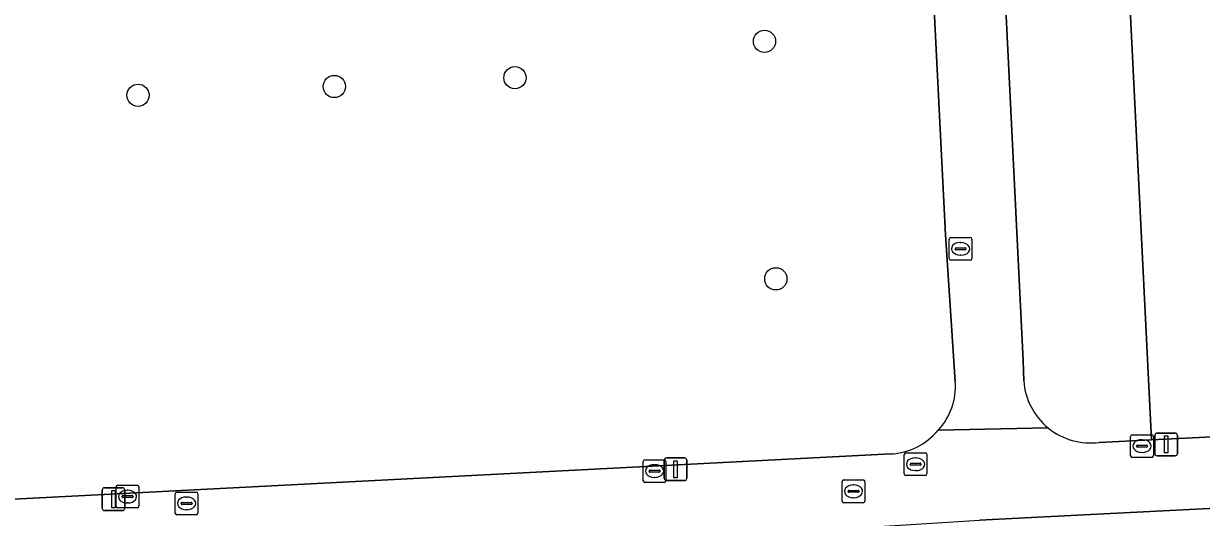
# Model space of a CAD drawing. Extents: x 161084 to 161928, y 385354 to 386522.
# Drawn here: x 161389.2 to 161440.9, y 385568 to 385589.7 of the extents above; entities that cross this region are included whole.
import ezdxf

# ---------------------------------------------------------------- set-up
doc = ezdxf.new("R2010")
doc.units = 0
for name, color, linetype in [('IMGEO_Boom', 7, 'Continuous'), ('IMGEO_Brandkraan', 7, 'Continuous'), ('IMGEO_Groenvoorziening', 7, 'Continuous'), ('IMGEO_Kolk', 7, 'Continuous'), ('IMGEO_Lichtmast', 7, 'Continuous'), ('IMGEO_Rioolput', 7, 'Continuous'), ('IMGEO_Voetpad_open', 7, 'Continuous')]:
    doc.layers.add(name, color=color, linetype=linetype)

msp = doc.modelspace()

# ---------------------------------------------------------------- linework, layer by layer
at = {"layer": 'IMGEO_Boom'}
for centre in [(161421.726, 385588.949), (161402.818, 385586.962), (161410.757, 385587.35), (161394.194, 385586.578), (161422.224, 385578.503)]:
    msp.add_circle(centre, 0.489, dxfattribs=at)
at = {"layer": 'IMGEO_Brandkraan'}
for p, q in [((161425.139, 385568.729), (161425.139, 385569.581)), ((161425.214, 385569.655), (161426.066, 385569.655)), ((161425.627, 385569.435), (161425.652, 385569.435)), ((161426.14, 385569.581), (161426.14, 385568.729)), ((161425.398, 385569.149), (161425.398, 385569.161)), ((161425.836, 385569.112), (161425.438, 385569.112)), ((161425.441, 385569.198), (161425.839, 385569.198)), ((161425.65, 385568.875), (161425.625, 385568.875)), ((161425.882, 385569.161), (161425.882, 385569.149)), ((161426.066, 385568.655), (161425.214, 385568.655))]:
    msp.add_line(p, q, dxfattribs=at)
for points in [[(161425.139, 385568.729), (161425.139, 385569.581)], [(161425.214, 385569.655), (161426.066, 385569.655)], [(161426.14, 385569.581), (161426.14, 385568.729)], [(161426.066, 385568.655), (161425.214, 385568.655)]]:
    msp.add_lwpolyline(points, dxfattribs=at)
for centre, radius, start, end in [((161425.216, 385569.579), 0.0765, 91.552, 178.448), ((161425.216, 385569.579), 0.0765, 91.552, 178.448), ((161426.064, 385569.579), 0.0765, 1.552, 88.448), ((161426.064, 385569.579), 0.0765, 1.552, 88.448), ((161425.438, 385569.158), 0.0403, 85.8775, 175.7526), ((161425.435, 385569.148), 0.0366, 178.938, 274.7102), ((161425.839, 385569.155), 0.043, 264.8664, 352.4533), ((161425.843, 385569.16), 0.0386, 1.7309, 96.639), ((161425.216, 385568.731), 0.0765, 181.552, 268.448), ((161425.216, 385568.731), 0.0765, 181.552, 268.448), ((161426.064, 385568.731), 0.0765, 271.552, 358.448), ((161426.064, 385568.731), 0.0765, 271.552, 358.448)]:
    msp.add_arc(centre, radius, start, end, dxfattribs=at)
for centre, major_axis, ratio, start_param, end_param in [((161425.626, 385569.155), (-0.387, 0.002), 0.722429, 4.712389, 7.853982), ((161425.651, 385569.155), (-0.39, 0.002), 0.717154, 1.570796, 4.712389)]:
    msp.add_ellipse(centre, major_axis=major_axis, ratio=ratio, start_param=start_param, end_param=end_param, dxfattribs=at)
at = {"layer": 'IMGEO_Groenvoorziening'}
msp.add_lwpolyline([(161486.538, 385573.77), (161484.483, 385615.506), (161436.678, 385613.156), (161438.733, 385571.42)], close=True, dxfattribs=at)
for points in [[(161436.442, 385571.307), (161438.733, 385571.42), (161436.678, 385613.156)], [(161430.115, 385573.991), (161429.69, 385580.431), (161428.202, 385609.898)], [(161431.377, 385609.711), (161433.092, 385574.907), (161433.123, 385574.012)], [(161370.578, 385567.869), (161427.283, 385570.797)], [(161433.744, 385529.18), (161447.719, 385529.856), (161447.075, 385544.654), (161442.811, 385544.46), (161442.701, 385546.866), (161442.214, 385555.799), (161441.818, 385563.549), (161441.569, 385568.411), (161433.457, 385568.003), (161431.179, 385567.888)]]:
    msp.add_lwpolyline(points, dxfattribs=at)
for centre, radius, start, end in [((161427.285, 385573.777), 2.838, 316.8937, 4.3153), ((161436.056, 385574.22), 2.94, 184.0594, 230.7848), ((161436.053, 385574.219), 2.938, 230.8091, 277.6037), ((161427.109, 385573.73), 2.938, 273.393, 319.9138)]:
    msp.add_arc(centre, radius, start, end, dxfattribs=at)
at = {"layer": 'IMGEO_Kolk'}
for p, q in [((161429.844, 385579.395), (161429.844, 385580.247)), ((161429.919, 385580.321), (161430.771, 385580.321)), ((161430.845, 385580.247), (161430.845, 385579.395)), ((161430.103, 385579.815), (161430.103, 385579.827)), ((161430.541, 385579.778), (161430.143, 385579.778)), ((161430.146, 385579.864), (161430.544, 385579.864)), ((161430.332, 385580.101), (161430.357, 385580.101)), ((161430.587, 385579.827), (161430.587, 385579.815)), ((161430.771, 385579.321), (161429.919, 385579.321)), ((161430.355, 385579.541), (161430.33, 385579.541)), ((161437.818, 385570.717), (161437.818, 385571.569)), ((161437.893, 385571.643), (161438.745, 385571.643)), ((161438.306, 385571.423), (161438.331, 385571.423)), ((161438.819, 385571.569), (161438.819, 385570.717)), ((161438.077, 385571.137), (161438.077, 385571.149)), ((161438.515, 385571.1), (161438.117, 385571.1)), ((161438.12, 385571.186), (161438.518, 385571.186)), ((161438.329, 385570.863), (161438.304, 385570.863)), ((161438.561, 385571.149), (161438.561, 385571.137)), ((161416.394, 385569.62), (161416.394, 385570.472)), ((161416.469, 385570.546), (161417.321, 385570.546)), ((161416.882, 385570.326), (161416.907, 385570.326)), ((161417.395, 385570.472), (161417.395, 385569.62)), ((161438.745, 385570.643), (161437.893, 385570.643)), ((161416.653, 385570.04), (161416.653, 385570.052)), ((161417.091, 385570.003), (161416.693, 385570.003)), ((161416.696, 385570.089), (161417.094, 385570.089)), ((161417.137, 385570.052), (161417.137, 385570.04)), ((161393.229, 385568.497), (161393.229, 385569.349)), ((161393.304, 385569.423), (161394.156, 385569.423)), ((161394.23, 385569.349), (161394.23, 385568.497)), ((161417.321, 385569.546), (161416.469, 385569.546)), ((161416.905, 385569.766), (161416.88, 385569.766)), ((161393.488, 385568.917), (161393.488, 385568.929)), ((161393.926, 385568.88), (161393.528, 385568.88)), ((161393.531, 385568.966), (161393.929, 385568.966)), ((161393.717, 385569.203), (161393.742, 385569.203)), ((161393.972, 385568.929), (161393.972, 385568.917)), ((161394.156, 385568.423), (161393.304, 385568.423)), ((161393.74, 385568.643), (161393.715, 385568.643))]:
    msp.add_line(p, q, dxfattribs=at)
for points in [[(161429.844, 385579.395), (161429.844, 385580.247)], [(161429.919, 385580.321), (161430.771, 385580.321)], [(161430.845, 385580.247), (161430.845, 385579.395)], [(161430.771, 385579.321), (161429.919, 385579.321)], [(161437.818, 385570.717), (161437.818, 385571.569)], [(161437.893, 385571.643), (161438.745, 385571.643)], [(161438.819, 385571.569), (161438.819, 385570.717)], [(161416.394, 385569.62), (161416.394, 385570.472)], [(161416.469, 385570.546), (161417.321, 385570.546)], [(161417.395, 385570.472), (161417.395, 385569.62)], [(161438.745, 385570.643), (161437.893, 385570.643)], [(161393.229, 385568.497), (161393.229, 385569.349)], [(161393.304, 385569.423), (161394.156, 385569.423)], [(161394.23, 385569.349), (161394.23, 385568.497)], [(161417.321, 385569.546), (161416.469, 385569.546)], [(161394.156, 385568.423), (161393.304, 385568.423)]]:
    msp.add_lwpolyline(points, dxfattribs=at)
for centre, radius, start, end in [((161429.921, 385580.245), 0.0765, 91.552, 178.448), ((161429.921, 385580.245), 0.0765, 91.552, 178.448), ((161430.769, 385580.245), 0.0765, 1.552, 88.448), ((161430.769, 385580.245), 0.0765, 1.552, 88.448), ((161430.143, 385579.824), 0.0403, 85.8775, 175.7526), ((161430.14, 385579.814), 0.0366, 178.938, 274.7102), ((161430.544, 385579.821), 0.043, 264.8664, 352.4533), ((161430.548, 385579.826), 0.0386, 1.7309, 96.639), ((161429.921, 385579.397), 0.0765, 181.552, 268.448), ((161429.921, 385579.397), 0.0765, 181.552, 268.448), ((161430.769, 385579.397), 0.0765, 271.552, 358.448), ((161430.769, 385579.397), 0.0765, 271.552, 358.448), ((161437.895, 385571.567), 0.0765, 91.552, 178.448), ((161437.895, 385571.567), 0.0765, 91.552, 178.448), ((161438.743, 385571.567), 0.0765, 1.552, 88.448), ((161438.743, 385571.567), 0.0765, 1.552, 88.448), ((161438.117, 385571.146), 0.0403, 85.8775, 175.7526), ((161438.114, 385571.136), 0.0366, 178.938, 274.7102), ((161438.518, 385571.143), 0.043, 264.8664, 352.4533), ((161438.522, 385571.148), 0.0386, 1.7309, 96.639), ((161416.471, 385570.47), 0.0765, 91.552, 178.448), ((161416.471, 385570.47), 0.0765, 91.552, 178.448), ((161417.319, 385570.47), 0.0765, 1.552, 88.448), ((161417.319, 385570.47), 0.0765, 1.552, 88.448), ((161437.895, 385570.719), 0.0765, 181.552, 268.448), ((161437.895, 385570.719), 0.0765, 181.552, 268.448), ((161438.743, 385570.719), 0.0765, 271.552, 358.448), ((161438.743, 385570.719), 0.0765, 271.552, 358.448), ((161416.693, 385570.049), 0.0403, 85.8775, 175.7526), ((161416.69, 385570.039), 0.0366, 178.938, 274.7102), ((161417.094, 385570.046), 0.043, 264.8664, 352.4533), ((161417.098, 385570.051), 0.0386, 1.7309, 96.639), ((161393.306, 385569.347), 0.0765, 91.552, 178.448), ((161393.306, 385569.347), 0.0765, 91.552, 178.448), ((161394.154, 385569.347), 0.0765, 1.552, 88.448), ((161394.154, 385569.347), 0.0765, 1.552, 88.448), ((161416.471, 385569.622), 0.0765, 181.552, 268.448), ((161416.471, 385569.622), 0.0765, 181.552, 268.448), ((161417.319, 385569.622), 0.0765, 271.552, 358.448), ((161417.319, 385569.622), 0.0765, 271.552, 358.448), ((161393.528, 385568.926), 0.0403, 85.8775, 175.7526), ((161393.525, 385568.916), 0.0366, 178.938, 274.7102), ((161393.929, 385568.923), 0.043, 264.8664, 352.4533), ((161393.933, 385568.928), 0.0386, 1.7309, 96.639), ((161393.306, 385568.499), 0.0765, 181.552, 268.448), ((161393.306, 385568.499), 0.0765, 181.552, 268.448), ((161394.154, 385568.499), 0.0765, 271.552, 358.448), ((161394.154, 385568.499), 0.0765, 271.552, 358.448)]:
    msp.add_arc(centre, radius, start, end, dxfattribs=at)
for centre, major_axis, ratio, start_param, end_param in [((161430.331, 385579.821), (-0.387, 0.002), 0.722429, 4.712389, 7.853982), ((161430.356, 385579.821), (-0.39, 0.002), 0.717154, 1.570796, 4.712389), ((161438.305, 385571.143), (-0.387, 0.002), 0.722429, 4.712389, 7.853982), ((161438.33, 385571.143), (-0.39, 0.002), 0.717154, 1.570796, 4.712389), ((161416.881, 385570.046), (-0.387, 0.002), 0.722429, 4.712389, 7.853982), ((161416.906, 385570.046), (-0.39, 0.002), 0.717154, 1.570796, 4.712389), ((161393.716, 385568.923), (-0.387, 0.002), 0.722429, 4.712389, 7.853982), ((161393.741, 385568.923), (-0.39, 0.002), 0.717154, 1.570796, 4.712389)]:
    msp.add_ellipse(centre, major_axis=major_axis, ratio=ratio, start_param=start_param, end_param=end_param, dxfattribs=at)
at = {"layer": 'IMGEO_Lichtmast'}
for p, q in [((161438.886, 385570.816), (161438.886, 385571.616)), ((161438.886, 385571.616), (161438.886, 385570.816)), ((161438.986, 385571.716), (161439.776, 385571.716)), ((161439.776, 385571.716), (161438.986, 385571.716)), ((161439.876, 385571.616), (161439.876, 385570.816)), ((161439.876, 385570.816), (161439.876, 385571.616)), ((161417.319, 385569.728), (161417.319, 385570.528)), ((161417.319, 385570.528), (161417.319, 385569.728)), ((161417.419, 385570.628), (161418.209, 385570.628)), ((161418.209, 385570.628), (161417.419, 385570.628)), ((161418.309, 385570.528), (161418.309, 385569.728)), ((161418.309, 385569.728), (161418.309, 385570.528)), ((161439.776, 385570.716), (161438.986, 385570.716)), ((161438.986, 385570.716), (161439.776, 385570.716)), ((161392.721, 385569.31), (161393.511, 385569.31)), ((161393.511, 385569.31), (161392.721, 385569.31)), ((161418.209, 385569.628), (161417.419, 385569.628)), ((161417.419, 385569.628), (161418.209, 385569.628)), ((161392.621, 385568.41), (161392.621, 385569.21)), ((161392.621, 385569.21), (161392.621, 385568.41)), ((161393.611, 385569.21), (161393.611, 385568.41)), ((161393.611, 385568.41), (161393.611, 385569.21)), ((161393.511, 385568.31), (161392.721, 385568.31)), ((161392.721, 385568.31), (161393.511, 385568.31))]:
    msp.add_line(p, q, dxfattribs=at)
for points in [[(161439.306, 385571.591), (161439.456, 385571.591), (161439.456, 385570.841), (161439.306, 385570.841), (161439.306, 385571.591)], [(161417.739, 385570.503), (161417.889, 385570.503), (161417.889, 385569.753), (161417.739, 385569.753), (161417.739, 385570.503)], [(161393.041, 385569.185), (161393.191, 385569.185), (161393.191, 385568.435), (161393.041, 385568.435), (161393.041, 385569.185)]]:
    msp.add_lwpolyline(points, dxfattribs=at)
for centre, start, end in [((161438.986, 385571.616), 90, 180), ((161438.986, 385571.616), 90, 180), ((161439.776, 385571.616), 0, 90), ((161439.776, 385571.616), 360, 90), ((161417.419, 385570.528), 90, 180), ((161417.419, 385570.528), 90, 180), ((161418.209, 385570.528), 0, 90), ((161418.209, 385570.528), 360, 90), ((161438.986, 385570.816), 180, 270), ((161438.986, 385570.816), 180, 270), ((161439.776, 385570.816), 270, 0), ((161439.776, 385570.816), 270, 0), ((161392.721, 385569.21), 90, 180), ((161392.721, 385569.21), 90, 180), ((161393.511, 385569.21), 0, 90), ((161393.511, 385569.21), 360, 90), ((161417.419, 385569.728), 180, 270), ((161417.419, 385569.728), 180, 270), ((161418.209, 385569.728), 270, 0), ((161418.209, 385569.728), 270, 0), ((161392.721, 385568.41), 180, 270), ((161392.721, 385568.41), 180, 270), ((161393.511, 385568.41), 270, 0), ((161393.511, 385568.41), 270, 0)]:
    msp.add_arc(centre, 0.1, start, end, dxfattribs=at)
at = {"layer": 'IMGEO_Rioolput'}
for p, q in [((161427.942, 385570.848), (161428.794, 385570.848)), ((161427.867, 385569.922), (161427.867, 385570.774)), ((161428.126, 385570.342), (161428.126, 385570.354)), ((161428.169, 385570.391), (161428.567, 385570.391)), ((161428.355, 385570.628), (161428.38, 385570.628)), ((161428.61, 385570.354), (161428.61, 385570.342)), ((161428.868, 385570.774), (161428.868, 385569.922)), ((161428.794, 385569.848), (161427.942, 385569.848)), ((161428.564, 385570.305), (161428.166, 385570.305)), ((161428.378, 385570.068), (161428.353, 385570.068)), ((161395.825, 385568.197), (161395.825, 385569.049)), ((161395.9, 385569.123), (161396.752, 385569.123)), ((161396.313, 385568.903), (161396.338, 385568.903)), ((161396.826, 385569.049), (161396.826, 385568.197)), ((161396.084, 385568.617), (161396.084, 385568.629)), ((161396.522, 385568.58), (161396.124, 385568.58)), ((161396.127, 385568.666), (161396.525, 385568.666)), ((161396.336, 385568.343), (161396.311, 385568.343)), ((161396.568, 385568.629), (161396.568, 385568.617)), ((161396.752, 385568.123), (161395.9, 385568.123))]:
    msp.add_line(p, q, dxfattribs=at)
for points in [[(161427.942, 385570.848), (161428.794, 385570.848)], [(161427.867, 385569.922), (161427.867, 385570.774)], [(161428.868, 385570.774), (161428.868, 385569.922)], [(161428.794, 385569.848), (161427.942, 385569.848)], [(161395.825, 385568.197), (161395.825, 385569.049)], [(161395.9, 385569.123), (161396.752, 385569.123)], [(161396.826, 385569.049), (161396.826, 385568.197)], [(161396.752, 385568.123), (161395.9, 385568.123)]]:
    msp.add_lwpolyline(points, dxfattribs=at)
for centre, radius, start, end in [((161427.944, 385570.772), 0.0765, 91.552, 178.448), ((161427.944, 385570.772), 0.0765, 91.552, 178.448), ((161428.792, 385570.772), 0.0765, 1.552, 88.448), ((161428.792, 385570.772), 0.0765, 1.552, 88.448), ((161428.166, 385570.351), 0.0403, 85.8775, 175.7526), ((161428.163, 385570.341), 0.0366, 178.938, 274.7102), ((161428.567, 385570.348), 0.043, 264.8664, 352.4533), ((161428.571, 385570.353), 0.0386, 1.7309, 96.639), ((161427.944, 385569.924), 0.0765, 181.552, 268.448), ((161427.944, 385569.924), 0.0765, 181.552, 268.448), ((161428.792, 385569.924), 0.0765, 271.552, 358.448), ((161428.792, 385569.924), 0.0765, 271.552, 358.448), ((161395.902, 385569.047), 0.0765, 91.552, 178.448), ((161395.902, 385569.047), 0.0765, 91.552, 178.448), ((161396.75, 385569.047), 0.0765, 1.552, 88.448), ((161396.75, 385569.047), 0.0765, 1.552, 88.448), ((161396.124, 385568.626), 0.0403, 85.8775, 175.7526), ((161396.121, 385568.616), 0.0366, 178.938, 274.7102), ((161396.525, 385568.623), 0.043, 264.8664, 352.4533), ((161396.529, 385568.628), 0.0386, 1.7309, 96.639), ((161395.902, 385568.199), 0.0765, 181.552, 268.448), ((161395.902, 385568.199), 0.0765, 181.552, 268.448), ((161396.75, 385568.199), 0.0765, 271.552, 358.448), ((161396.75, 385568.199), 0.0765, 271.552, 358.448)]:
    msp.add_arc(centre, radius, start, end, dxfattribs=at)
for centre, major_axis, ratio, start_param, end_param in [((161428.354, 385570.348), (-0.387, 0.002), 0.722429, 4.712389, 7.853982), ((161428.379, 385570.348), (-0.39, 0.002), 0.717154, 1.570796, 4.712389), ((161396.312, 385568.623), (-0.387, 0.002), 0.722429, 4.712389, 7.853982), ((161396.337, 385568.623), (-0.39, 0.002), 0.717154, 1.570796, 4.712389)]:
    msp.add_ellipse(centre, major_axis=major_axis, ratio=ratio, start_param=start_param, end_param=end_param, dxfattribs=at)
at = {"layer": 'IMGEO_Voetpad_open'}
for points in [[(161428.202, 385609.898), (161429.69, 385580.431), (161430.115, 385573.991)], [(161433.123, 385574.012), (161433.092, 385574.907), (161431.377, 385609.711)], [(161484.187, 385570.555), (161489.886, 385570.842), (161497.745, 385571.123), (161500, 385571.259), (161508.017, 385571.743), (161550.629, 385573.818), (161556.238, 385573.923), (161555.741, 385577.317), (161503.586, 385574.645), (161493.661, 385574.12), (161488.662, 385573.874), (161486.538, 385573.77), (161438.733, 385571.42), (161436.442, 385571.307)], [(161429.357, 385571.838), (161434.197, 385571.942)], [(161434.197, 385571.942), (161429.357, 385571.838)], [(161315.891, 385561.977), (161322.232, 385562.287), (161352.693, 385563.68), (161356.944, 385563.781), (161365.266, 385564.318), (161375.334, 385564.785), (161417.869, 385567.12), (161423.5, 385567.403), (161431.179, 385567.888), (161433.457, 385568.003), (161441.569, 385568.411), (161484.187, 385570.555)], [(161427.283, 385570.797), (161370.578, 385567.869)]]:
    msp.add_lwpolyline(points, dxfattribs=at)
for centre, radius, start, end in [((161427.285, 385573.777), 2.838, 316.8937, 4.3153), ((161436.056, 385574.22), 2.94, 184.0594, 230.7848), ((161436.053, 385574.219), 2.938, 230.8091, 277.6037), ((161427.109, 385573.73), 2.938, 273.393, 319.9138)]:
    msp.add_arc(centre, radius, start, end, dxfattribs=at)

doc.saveas('drawing.dxf')
